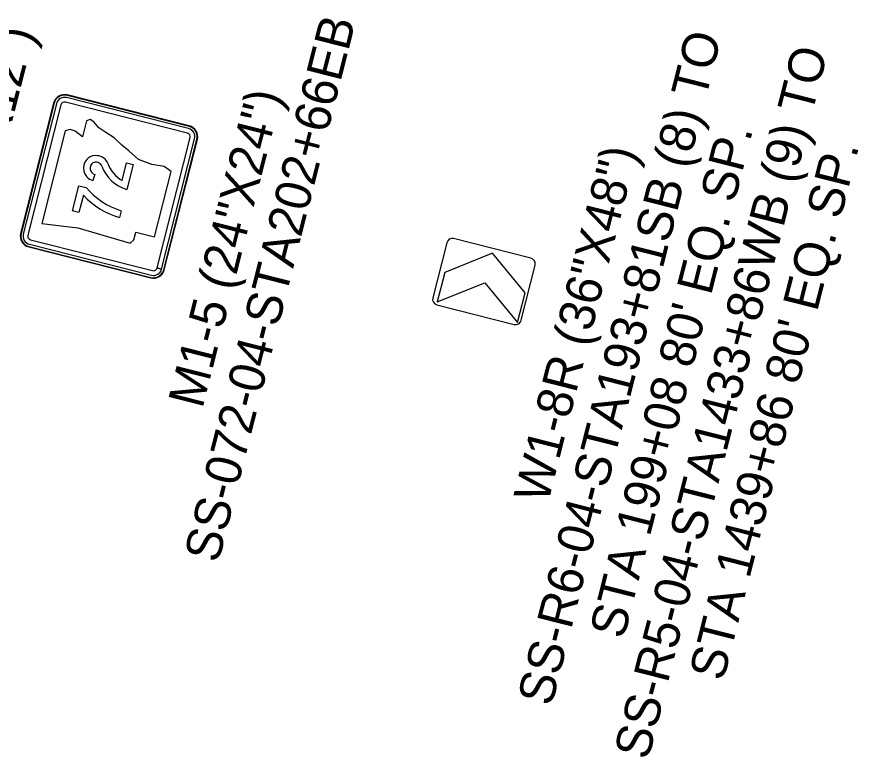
# Model space of a CAD drawing. Extents: x 670257 to 671518, y 737783 to 738188.
# Drawn here: x 670284.54 to 670290.44, y 738119.8 to 738125 of the extents above; entities that cross this region are included whole.
import ezdxf

# ---------------------------------------------------------------- set-up
doc = ezdxf.new("R2010")
doc.units = 0
doc.layers.add('Default', color=7, linetype='Continuous')

msp = doc.modelspace()

# ---------------------------------------------------------------- linework, layer by layer
at = {"layer": 'Default'}
for p, q in [((670284.7938, 738124.3965), (670284.5618, 738123.4818)), ((670284.7969, 738124.3957), (670284.5649, 738123.481)), ((670284.7938, 738124.3966), (670284.7938, 738124.3965)), ((670284.7969, 738124.3957), (670284.7969, 738124.3958)), ((670284.8764, 738124.4026), (670284.8764, 738124.4026)), ((670285.7326, 738124.1855), (670284.8764, 738124.4026)), ((670285.7407, 738124.2172), (670284.8845, 738124.4344)), ((670284.8845, 738124.4344), (670284.8845, 738124.4344)), ((670284.8885, 738124.4503), (670284.8885, 738124.4503)), ((670285.7447, 738124.2331), (670284.8885, 738124.4503)), ((670284.8893, 738124.4534), (670284.8893, 738124.4535)), ((670284.8893, 738124.4534), (670284.8893, 738124.4535)), ((670285.7455, 738124.2363), (670284.8893, 738124.4534)), ((670285.7455, 738124.2363), (670284.8893, 738124.4534)), ((670284.8128, 738124.3917), (670284.5808, 738123.477)), ((670284.8446, 738124.3836), (670284.6126, 738123.4689)), ((670284.8128, 738124.3917), (670284.8128, 738124.3917)), ((670284.8446, 738124.3836), (670284.8446, 738124.3837)), ((670285.0491, 738124.2803), (670285.025, 738124.2709)), ((670285.0491, 738124.2803), (670285.025, 738124.2709)), ((670285.0491, 738124.2803), (670285.025, 738124.2709)), ((670285.0756, 738124.2658), (670285.0491, 738124.2803)), ((670285.0756, 738124.2658), (670285.0491, 738124.2803)), ((670285.0756, 738124.2658), (670285.0491, 738124.2803)), ((670285.025, 738124.2709), (670284.9963, 738124.1584)), ((670285.025, 738124.2709), (670284.9963, 738124.1584)), ((670285.025, 738124.2709), (670284.9963, 738124.1584)), ((670285.1119, 738124.2218), (670285.0756, 738124.2658)), ((670285.1119, 738124.2218), (670285.0756, 738124.2658)), ((670285.1119, 738124.2218), (670285.0756, 738124.2658)), ((670285.1602, 738124.1902), (670285.1119, 738124.2218)), ((670285.1602, 738124.1902), (670285.1119, 738124.2218)), ((670285.1602, 738124.1902), (670285.1119, 738124.2218)), ((670285.7447, 738124.2331), (670285.7447, 738124.2331)), ((670285.7455, 738124.2363), (670285.7455, 738124.2363)), ((670285.7455, 738124.2363), (670285.7455, 738124.2363)), ((670284.8754, 738124.2026), (670284.7101, 738123.5509)), ((670284.8754, 738124.2026), (670284.7101, 738123.5509)), ((670284.8754, 738124.2026), (670284.7101, 738123.5509)), ((670284.9102, 738124.2113), (670284.8754, 738124.2026)), ((670284.9102, 738124.2113), (670284.8754, 738124.2026)), ((670284.9102, 738124.2113), (670284.8754, 738124.2026)), ((670284.9459, 738124.1982), (670284.9102, 738124.2113)), ((670284.9459, 738124.1982), (670284.9102, 738124.2113)), ((670284.9459, 738124.1982), (670284.9102, 738124.2113)), ((670284.9963, 738124.1584), (670284.9459, 738124.1982)), ((670284.9963, 738124.1584), (670284.9459, 738124.1982)), ((670284.9963, 738124.1584), (670284.9459, 738124.1982)), ((670285.2196, 738124.1518), (670285.1602, 738124.1902)), ((670285.2196, 738124.1518), (670285.1602, 738124.1902)), ((670285.2196, 738124.1518), (670285.1602, 738124.1902)), ((670285.7326, 738124.1855), (670285.7326, 738124.1855)), ((670285.7407, 738124.2172), (670285.7407, 738124.2172)), ((670285.2713, 738124.1), (670285.2196, 738124.1518)), ((670285.2713, 738124.1), (670285.2196, 738124.1518)), ((670285.2713, 738124.1), (670285.2196, 738124.1518)), ((670285.5196, 738123.2392), (670285.7516, 738124.1536)), ((670285.5514, 738123.2312), (670285.7833, 738124.1456)), ((670285.5672, 738123.2269), (670285.7992, 738124.1415)), ((670285.5704, 738123.226), (670285.8024, 738124.1407)), ((670285.5704, 738123.2261), (670285.8024, 738124.1407)), ((670285.7516, 738124.1536), (670285.7516, 738124.1536)), ((670285.7833, 738124.1456), (670285.7833, 738124.1456)), ((670285.7992, 738124.1416), (670285.7992, 738124.1415)), ((670285.8024, 738124.1407), (670285.8024, 738124.1407)), ((670285.8024, 738124.1407), (670285.8024, 738124.1407)), ((670285.3217, 738124.0601), (670285.2713, 738124.1)), ((670285.3217, 738124.0601), (670285.2713, 738124.1)), ((670285.3217, 738124.0601), (670285.2713, 738124.1)), ((670285.3887, 738124.0005), (670285.3217, 738124.0601)), ((670285.3887, 738124.0005), (670285.3217, 738124.0601)), ((670285.3887, 738124.0005), (670285.3217, 738124.0601)), ((670285.4835, 738123.9647), (670285.3887, 738124.0005)), ((670285.4835, 738123.9647), (670285.3887, 738124.0005)), ((670285.4835, 738123.9647), (670285.3887, 738124.0005)), ((670285.5707, 738123.9504), (670285.4835, 738123.9647)), ((670285.5707, 738123.9504), (670285.4835, 738123.9647)), ((670285.5707, 738123.9504), (670285.4835, 738123.9647)), ((670285.618, 738123.9151), (670285.5707, 738123.9504)), ((670285.618, 738123.9151), (670285.5707, 738123.9504)), ((670285.618, 738123.9151), (670285.5707, 738123.9504)), ((670285.0836, 738123.8955), (670285.0683, 738123.8522)), ((670285.0836, 738123.8955), (670285.0683, 738123.8522)), ((670285.0836, 738123.8955), (670285.0683, 738123.8522)), ((670285.0836, 738123.8955), (670285.0836, 738123.8955)), ((670285.0836, 738123.8955), (670285.0836, 738123.8955)), ((670285.0836, 738123.8955), (670285.0836, 738123.8955)), ((670285.5019, 738123.4577), (670285.618, 738123.9151)), ((670285.5019, 738123.4577), (670285.618, 738123.9151)), ((670285.5019, 738123.4577), (670285.618, 738123.9151)), ((670285.2687, 738123.641), (670285.2566, 738123.5933)), ((670285.2687, 738123.641), (670285.2566, 738123.5933)), ((670285.2687, 738123.641), (670285.2566, 738123.5933)), ((670284.7101, 738123.5509), (670284.9637, 738123.5213)), ((670284.7101, 738123.5509), (670284.9637, 738123.5213)), ((670284.7101, 738123.5509), (670284.9637, 738123.5213)), ((670284.9637, 738123.5213), (670285.3298, 738123.4126)), ((670284.9637, 738123.5213), (670285.3298, 738123.4126)), ((670284.9637, 738123.5213), (670285.3298, 738123.4126)), ((670284.5618, 738123.4818), (670284.5618, 738123.4819)), ((670284.565, 738123.4811), (670284.5649, 738123.481)), ((670284.5808, 738123.477), (670284.5808, 738123.477)), ((670284.6126, 738123.469), (670284.6126, 738123.4689)), ((670285.3575, 738123.4365), (670285.3713, 738123.4909)), ((670285.3575, 738123.4365), (670285.3713, 738123.4909)), ((670285.3575, 738123.4365), (670285.3713, 738123.4909)), ((670285.3713, 738123.4909), (670285.5019, 738123.4577)), ((670285.3713, 738123.4909), (670285.5019, 738123.4577)), ((670285.3713, 738123.4909), (670285.5019, 738123.4577)), ((670284.6235, 738123.4054), (670284.6235, 738123.4053)), ((670284.6235, 738123.4053), (670285.4797, 738123.1882)), ((670284.6316, 738123.4371), (670284.6315, 738123.4371)), ((670284.6316, 738123.4371), (670285.4877, 738123.22)), ((670285.3298, 738123.4126), (670285.3575, 738123.4365)), ((670285.3298, 738123.4126), (670285.3575, 738123.4365)), ((670285.3298, 738123.4126), (670285.3575, 738123.4365)), ((670287.553, 738123.4162), (670287.4547, 738123.0287)), ((670287.553, 738123.4162), (670287.4547, 738123.0287)), ((670288.1441, 738123.3075), (670287.6015, 738123.4451)), ((670288.1441, 738123.3075), (670287.6015, 738123.4451)), ((670284.6187, 738123.3863), (670284.6186, 738123.3863)), ((670284.6186, 738123.3863), (670285.4748, 738123.1691)), ((670284.6187, 738123.3863), (670284.6187, 738123.3863)), ((670284.6187, 738123.3863), (670285.4748, 738123.1691)), ((670284.6195, 738123.3895), (670285.4756, 738123.1723)), ((670284.6195, 738123.3895), (670284.6195, 738123.3895)), ((670285.4878, 738123.22), (670285.4877, 738123.22)), ((670285.5196, 738123.2392), (670285.5514, 738123.2312)), ((670285.5513, 738123.2309), (670285.5196, 738123.2389)), ((670285.5196, 738123.2389), (670285.5196, 738123.2389)), ((670285.5514, 738123.2309), (670285.5513, 738123.2309)), ((670285.5672, 738123.2268), (670285.5672, 738123.2269)), ((670285.5672, 738123.2269), (670285.5704, 738123.2261)), ((670285.5704, 738123.226), (670285.5672, 738123.2268)), ((670285.5704, 738123.2261), (670285.5704, 738123.226)), ((670288.0748, 738122.8715), (670288.1731, 738123.2589)), ((670288.0748, 738122.8715), (670288.1731, 738123.2589)), ((670285.4748, 738123.1691), (670285.4749, 738123.1692)), ((670285.4748, 738123.1691), (670285.4749, 738123.1692)), ((670285.4757, 738123.1723), (670285.4756, 738123.1723)), ((670285.4797, 738123.1882), (670285.4797, 738123.1882)), ((670287.4836, 738122.9801), (670288.0262, 738122.8425)), ((670287.4836, 738122.9801), (670288.0262, 738122.8425))]:
    msp.add_line(p, q, dxfattribs=at)
for points in [[(670285.2744, 738123.8519), (670285.306, 738123.9763), (670285.3509, 738123.9649), (670285.3064, 738123.7894)], [(670285.2744, 738123.8519), (670285.306, 738123.9763), (670285.3509, 738123.9649), (670285.3064, 738123.7894)], [(670285.2744, 738123.8519), (670285.306, 738123.9763), (670285.3509, 738123.9649), (670285.3064, 738123.7894)], [(670284.9267, 738123.6399), (670284.9712, 738123.8155), (670285.0216, 738123.8027)], [(670284.9267, 738123.6399), (670284.9712, 738123.8155), (670285.0216, 738123.8027)], [(670284.9267, 738123.6399), (670284.9712, 738123.8155), (670285.0216, 738123.8027)], [(670285.0023, 738123.7493), (670284.9716, 738123.6285), (670284.9267, 738123.6399)], [(670285.0023, 738123.7493), (670284.9716, 738123.6285), (670284.9267, 738123.6399)], [(670285.0023, 738123.7493), (670284.9716, 738123.6285), (670284.9267, 738123.6399)], [(670287.8209, 738123.1354), (670288.0505, 738122.857), (670288.103, 738123.0638), (670287.8733, 738123.3422), (670287.5388, 738123.2069), (670287.4863, 738123.0001), (670287.8209, 738123.1354)], [(670287.8209, 738123.1354), (670288.0505, 738122.857), (670288.103, 738123.0638), (670287.8733, 738123.3422), (670287.5388, 738123.2069), (670287.4863, 738123.0001), (670287.8209, 738123.1354)], [(670287.8209, 738123.1354), (670288.0505, 738122.857), (670288.103, 738123.0638), (670287.8733, 738123.3422), (670287.5388, 738123.2069), (670287.4863, 738123.0001), (670287.8209, 738123.1354)]]:
    msp.add_lwpolyline(points, dxfattribs=at)
for centre, major_axis, ratio, start_param, end_param in [((670284.87, 738124.3772), (0.0193, 0.0762), 0.99981, 0, 1.570796), ((670284.87, 738124.3772), (0.0193, 0.0762), 0.99981, 0, 1.570796), ((670284.87, 738124.3772), (0.0185, 0.073), 0.99981, 0, 1.570796), ((670284.87, 738124.3772), (0.0145, 0.0572), 0.99981, 0, 1.570796), ((670284.87, 738124.3772), (0.0064, 0.0254), 0.99981, 0, 1.570796), ((670285.7262, 738124.1601), (0.0185, 0.073), 0.99981, 4.712389, 6.283185), ((670285.7262, 738124.1601), (0.0193, 0.0762), 0.99981, 4.712389, 6.283185), ((670285.7262, 738124.1601), (0.0193, 0.0762), 0.99981, 4.712389, 6.283185), ((670285.7262, 738124.1601), (0.0064, 0.0254), 0.99981, 4.712389, 6.283185), ((670285.7262, 738124.1601), (0.0145, 0.0572), 0.99981, 4.712389, 6.283185), ((670285.0963, 738123.9393), (-0.09, 0.0228), 0.985, 5.661314, 7.792537), ((670285.0963, 738123.9393), (-0.09, 0.0228), 0.985, 5.661314, 7.792537), ((670285.0963, 738123.9393), (-0.09, 0.0228), 0.985, 5.661314, 7.792537), ((670285.0874, 738123.9522), (-0.0749, 0.019), 0.985, 4.770536, 5.682551), ((670285.0874, 738123.9522), (-0.0749, 0.019), 0.985, 4.770536, 5.682551), ((670285.0874, 738123.9522), (-0.0749, 0.019), 0.985, 4.770536, 5.682551), ((670285.091, 738123.9379), (-0.0432, 0.011), 0.985, 3.772275, 5.495821), ((670285.091, 738123.9379), (-0.0432, 0.011), 0.985, 3.772275, 5.495821), ((670285.091, 738123.9379), (-0.0432, 0.011), 0.985, 3.772275, 5.495821), ((670285.0961, 738123.9457), (-0.0801, 0.0203), 0.985, 3.717436, 4.888497), ((670285.0961, 738123.9457), (-0.0801, 0.0203), 0.985, 3.717436, 4.888497), ((670285.0961, 738123.9457), (-0.0801, 0.0203), 0.985, 3.717436, 4.888497), ((670285.0963, 738123.9394), (-0.0449, 0.0114), 0.985, 5.61065, 7.822407), ((670285.0963, 738123.9394), (-0.0449, 0.0114), 0.985, 5.61065, 7.822407), ((670285.0963, 738123.9394), (-0.0449, 0.0114), 0.985, 5.61065, 7.822407), ((670285.385, 738124.0423), (-0.2607, 0.0661), 0.985, 0.591, 1.518699), ((670285.385, 738124.0423), (-0.2607, 0.0661), 0.985, 0.591, 1.518699), ((670285.385, 738124.0423), (-0.2607, 0.0661), 0.985, 0.591, 1.518699), ((670285.4033, 738124.0573), (-0.2383, 0.0605), 0.985, 0.613285, 1.263017), ((670285.4033, 738124.0573), (-0.2383, 0.0605), 0.985, 0.613285, 1.263017), ((670285.4033, 738124.0573), (-0.2383, 0.0605), 0.985, 0.613285, 1.263017), ((670285.4108, 738124.1213), (-0.5413, 0.1373), 0.985, 0.994063, 1.535648), ((670285.4108, 738124.1213), (-0.5413, 0.1373), 0.985, 0.994063, 1.535648), ((670285.4108, 738124.1213), (-0.5413, 0.1373), 0.985, 0.994063, 1.535648), ((670285.4147, 738124.1255), (-0.4979, 0.1263), 0.985, 0.943176, 1.527268), ((670285.4147, 738124.1255), (-0.4979, 0.1263), 0.985, 0.943176, 1.527268), ((670285.4147, 738124.1255), (-0.4979, 0.1263), 0.985, 0.943176, 1.527268), ((670284.638, 738123.4625), (0.0193, 0.0762), 0.99981, 1.570796, 3.141593), ((670284.638, 738123.4625), (0.0193, 0.0762), 0.99981, 1.570796, 3.141593), ((670284.638, 738123.4625), (0.0185, 0.073), 0.99981, 1.570796, 3.141593), ((670284.638, 738123.4625), (0.0145, 0.0572), 0.99981, 1.570796, 3.141593), ((670284.638, 738123.4625), (0.0064, 0.0254), 0.99981, 1.570796, 3.141593), ((670287.5917, 738123.4064), (-0.0388, 0.0098), 0.999833, 4.712389, 6.283185), ((670287.5917, 738123.4064), (-0.0388, 0.0098), 0.999833, 4.712389, 6.283185), ((670288.1343, 738123.2687), (-0.0388, 0.0098), 0.999833, 3.141593, 4.712389), ((670288.1343, 738123.2687), (-0.0388, 0.0098), 0.999833, 3.141593, 4.712389), ((670285.4942, 738123.2454), (0.0193, 0.0762), 0.99981, 3.141593, 4.712389), ((670285.4942, 738123.2454), (0.0193, 0.0762), 0.99981, 3.141593, 4.712389), ((670285.4942, 738123.2454), (0.0185, 0.073), 0.99981, 3.141593, 4.712389), ((670285.4942, 738123.2454), (0.0145, 0.0572), 0.99981, 3.141593, 4.712389), ((670285.4942, 738123.2454), (0.0064, 0.0254), 0.99981, 3.141593, 4.712389), ((670287.4935, 738123.0189), (-0.0388, 0.0098), 0.999833, 0, 1.570796), ((670287.4935, 738123.0189), (-0.0388, 0.0098), 0.999833, 0, 1.570796), ((670288.036, 738122.8813), (-0.0388, 0.0098), 0.999833, 1.570796, 3.141593), ((670288.036, 738122.8813), (-0.0388, 0.0098), 0.999833, 1.570796, 3.141593)]:
    msp.add_ellipse(centre, major_axis=major_axis, ratio=ratio, start_param=start_param, end_param=end_param, dxfattribs=at)

# ---------------------------------------------------------------- texts
for s, p in [('SS-072-04-STA202+66EB', (670285.9492, 738121.1605)), ('M3-2 (24"X12")', (670284.102, 738122.686)), ('SS-R6-04-STA193+81SB (8) TO', (670288.2886, 738120.1551)), ('SS-R5-04-STA1433+86WB (9) TO', (670288.9667, 738119.7781)), ('M1-5 (24"X24")', (670285.8376, 738122.2458)), ("STA 199+08 80' EQ. SP.", (670288.7951, 738120.6268)), ('W1-8R (36"X48")', (670288.2628, 738121.579)), ("STA 1439+86 80' EQ. SP.", (670289.494, 738120.3317))]:
    msp.add_text(s, height=0.25, rotation=75.76855, dxfattribs=at).set_placement(p)

doc.saveas('drawing.dxf')
